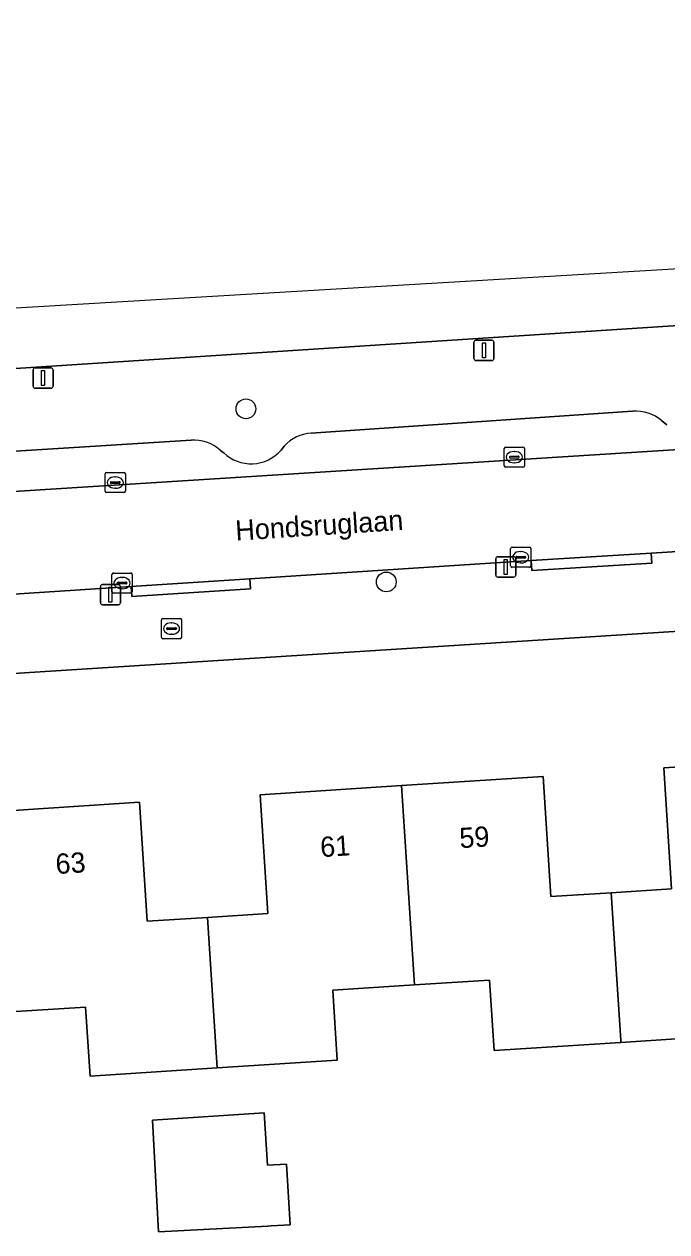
# Model space of a CAD drawing. Extents: x 159680 to 160786, y 387323 to 388340.
# Drawn here: x 160265.2 to 160297, y 388266.7 to 388326.4 of the extents above; entities that cross this region are included whole.
import ezdxf

# ---------------------------------------------------------------- set-up
doc = ezdxf.new("R2010")
doc.units = 0
for name, color, linetype in [('IMGEO_Boom', 7, 'Continuous'), ('IMGEO_Brandkraan', 7, 'Continuous'), ('IMGEO_Erf', 7, 'Continuous'), ('IMGEO_Groenvoorziening', 7, 'Continuous'), ('IMGEO_Kolk', 7, 'Continuous'), ('IMGEO_Lichtmast', 7, 'Continuous'), ('IMGEO_Openbare_ruimte_label', 7, 'Continuous'), ('IMGEO_Pand', 7, 'Continuous'), ('IMGEO_Pand_nummerreeks', 7, 'Continuous'), ('IMGEO_Parkeervlak_open', 7, 'Continuous'), ('IMGEO_Rijbaan_lokaal_open', 7, 'Continuous'), ('IMGEO_Rijbaan_regionaal_gesloten', 7, 'Continuous'), ('IMGEO_Voetpad_open', 7, 'Continuous')]:
    doc.layers.add(name, color=color, linetype=linetype)

msp = doc.modelspace()

# ---------------------------------------------------------------- linework, layer by layer
at = {"layer": 'IMGEO_Boom'}
for centre in [(160276.189, 388307.375), (160283.136, 388298.812)]:
    msp.add_circle(centre, 0.489, dxfattribs=at)
at = {"layer": 'IMGEO_Brandkraan'}
for p, q in [((160272.009, 388296.079), (160272.009, 388296.931)), ((160272.084, 388297.005), (160272.936, 388297.005)), ((160273.01, 388296.931), (160273.01, 388296.079)), ((160272.268, 388296.499), (160272.268, 388296.511)), ((160272.706, 388296.462), (160272.308, 388296.462)), ((160272.311, 388296.548), (160272.709, 388296.548)), ((160272.497, 388296.785), (160272.522, 388296.785)), ((160272.752, 388296.511), (160272.752, 388296.499)), ((160272.936, 388296.005), (160272.084, 388296.005)), ((160272.52, 388296.225), (160272.495, 388296.225))]:
    msp.add_line(p, q, dxfattribs=at)
for points in [[(160272.009, 388296.079), (160272.009, 388296.931)], [(160272.084, 388297.005), (160272.936, 388297.005)], [(160273.01, 388296.931), (160273.01, 388296.079)], [(160272.936, 388296.005), (160272.084, 388296.005)]]:
    msp.add_lwpolyline(points, dxfattribs=at)
for centre, radius, start, end in [((160272.086, 388296.929), 0.0765, 91.55205, 178.44795), ((160272.086, 388296.929), 0.0765, 91.55205, 178.44795), ((160272.934, 388296.929), 0.0765, 1.55205, 88.44795), ((160272.934, 388296.929), 0.0765, 1.55205, 88.44795), ((160272.308, 388296.508), 0.0403, 85.87752, 175.75265), ((160272.305, 388296.498), 0.0366, 178.93798, 274.71019), ((160272.709, 388296.505), 0.043, 264.86636, 352.45326), ((160272.713, 388296.51), 0.0386, 1.73085, 96.63898), ((160272.086, 388296.081), 0.0765, 181.55205, 268.44795), ((160272.086, 388296.081), 0.0765, 181.55205, 268.44795), ((160272.934, 388296.081), 0.0765, 271.55205, 358.44795), ((160272.934, 388296.081), 0.0765, 271.55205, 358.44795)]:
    msp.add_arc(centre, radius, start, end, dxfattribs=at)
for centre, major_axis, ratio, start_param, end_param in [((160272.496, 388296.505), (-0.387, 0.002), 0.722429, 4.712389, 7.853982), ((160272.521, 388296.505), (-0.39, 0.002), 0.717154, 1.570796, 4.712389)]:
    msp.add_ellipse(centre, major_axis=major_axis, ratio=ratio, start_param=start_param, end_param=end_param, dxfattribs=at)
at = {"layer": 'IMGEO_Erf'}
for points in [[(160392.653, 388302.487), (160387.915, 388302.12), (160149.004, 388286.929)], [(160263.905, 388287.458), (160270.915, 388287.911), (160271.295, 388282.023), (160274.288, 388282.216), (160277.278, 388282.409), (160276.899, 388288.288), (160283.9, 388288.739), (160290.902, 388289.191), (160291.285, 388283.245), (160294.272, 388283.437), (160297.26, 388283.63), (160296.874, 388289.608), (160303.915, 388290.062)], [(160300.719, 388276.418), (160294.749, 388276.033), (160288.478, 388275.628), (160288.253, 388279.117), (160284.535, 388278.877), (160280.488, 388278.616), (160280.711, 388275.15), (160274.767, 388274.767), (160268.474, 388274.361), (160268.254, 388277.779), (160264.545, 388277.54), (160264.77, 388274.05), (160260.84, 388273.796), (160254.799, 388273.406), (160248.574, 388273.005), (160248.348, 388276.507), (160244.543, 388276.261), (160240.583, 388276.006), (160240.806, 388272.544), (160234.801, 388272.156), (160228.663, 388271.76)]]:
    msp.add_lwpolyline(points, dxfattribs=at)
msp.add_lwpolyline([(160277.253, 388269.954), (160278.194, 388270.014), (160278.388, 388267.003), (160277.446, 388266.953), (160277.278, 388266.944), (160271.861, 388266.661), (160271.572, 388272.189), (160277.086, 388272.544)], close=True, dxfattribs=at)
at = {"layer": 'IMGEO_Groenvoorziening'}
for points in [[(160403.853, 388315.091), (160398.745, 388314.787), (160398.521, 388317.939), (160391.839, 388317.513), (160299.632, 388311.63), (160228.902, 388307.039), (160199.88, 388305.266), (160190.331, 388304.538)], [(160279.421, 388306.171), (160295.071, 388307.242), (160295.333, 388307.258)], [(160296.78, 388306.777), (160297.027, 388306.587)], [(160257.396, 388304.819), (160273.477, 388305.823)], [(160274.909, 388305.339), (160275.089, 388305.199)], [(160277.929, 388305.333), (160278.088, 388305.53)]]:
    msp.add_lwpolyline(points, dxfattribs=at)
for centre, radius, start, end in [((160295.491, 388305.315), 1.95, 48.59076, 94.6344), ((160273.633, 388303.923), 1.906, 47.96879, 94.68185), ((160279.517, 388304.265), 1.908, 92.87476, 138.48827), ((160276.445, 388306.62), 1.964, 226.34217, 319.06061)]:
    msp.add_arc(centre, radius, start, end, dxfattribs=at)
at = {"layer": 'IMGEO_Kolk'}
for p, q in [((160288.977, 388304.56), (160288.977, 388305.412)), ((160289.052, 388305.486), (160289.904, 388305.486)), ((160289.465, 388305.266), (160289.49, 388305.266)), ((160289.978, 388305.412), (160289.978, 388304.56)), ((160289.236, 388304.98), (160289.236, 388304.992)), ((160289.674, 388304.943), (160289.276, 388304.943)), ((160289.279, 388305.029), (160289.677, 388305.029)), ((160289.488, 388304.706), (160289.463, 388304.706)), ((160289.72, 388304.992), (160289.72, 388304.98)), ((160269.221, 388303.303), (160269.221, 388304.155)), ((160269.296, 388304.229), (160270.148, 388304.229)), ((160269.709, 388304.009), (160269.734, 388304.009)), ((160270.222, 388304.155), (160270.222, 388303.303)), ((160289.904, 388304.486), (160289.052, 388304.486)), ((160269.48, 388303.723), (160269.48, 388303.735)), ((160269.918, 388303.686), (160269.52, 388303.686)), ((160269.523, 388303.772), (160269.921, 388303.772)), ((160269.732, 388303.449), (160269.707, 388303.449)), ((160269.964, 388303.735), (160269.964, 388303.723)), ((160270.148, 388303.229), (160269.296, 388303.229)), ((160289.295, 388299.609), (160289.295, 388300.461)), ((160289.37, 388300.535), (160290.222, 388300.535)), ((160290.296, 388300.461), (160290.296, 388299.609)), ((160289.554, 388300.029), (160289.554, 388300.041)), ((160289.992, 388299.992), (160289.594, 388299.992)), ((160289.597, 388300.078), (160289.995, 388300.078)), ((160289.783, 388300.315), (160289.808, 388300.315)), ((160290.038, 388300.041), (160290.038, 388300.029)), ((160269.634, 388299.254), (160270.486, 388299.254)), ((160290.222, 388299.535), (160289.37, 388299.535)), ((160289.806, 388299.755), (160289.781, 388299.755)), ((160269.559, 388298.328), (160269.559, 388299.18)), ((160269.818, 388298.748), (160269.818, 388298.76)), ((160270.256, 388298.711), (160269.858, 388298.711)), ((160269.861, 388298.797), (160270.259, 388298.797)), ((160270.047, 388299.034), (160270.072, 388299.034)), ((160270.302, 388298.76), (160270.302, 388298.748)), ((160270.56, 388299.18), (160270.56, 388298.328)), ((160270.486, 388298.254), (160269.634, 388298.254)), ((160270.07, 388298.474), (160270.045, 388298.474))]:
    msp.add_line(p, q, dxfattribs=at)
for points in [[(160288.977, 388304.56), (160288.977, 388305.412)], [(160289.052, 388305.486), (160289.904, 388305.486)], [(160289.978, 388305.412), (160289.978, 388304.56)], [(160269.221, 388303.303), (160269.221, 388304.155)], [(160269.296, 388304.229), (160270.148, 388304.229)], [(160270.222, 388304.155), (160270.222, 388303.303)], [(160289.904, 388304.486), (160289.052, 388304.486)], [(160270.148, 388303.229), (160269.296, 388303.229)], [(160289.295, 388299.609), (160289.295, 388300.461)], [(160289.37, 388300.535), (160290.222, 388300.535)], [(160290.296, 388300.461), (160290.296, 388299.609)], [(160269.634, 388299.254), (160270.486, 388299.254)], [(160290.222, 388299.535), (160289.37, 388299.535)], [(160269.559, 388298.328), (160269.559, 388299.18)], [(160270.56, 388299.18), (160270.56, 388298.328)], [(160270.486, 388298.254), (160269.634, 388298.254)]]:
    msp.add_lwpolyline(points, dxfattribs=at)
for centre, radius, start, end in [((160289.054, 388305.41), 0.0765, 91.55205, 178.44795), ((160289.054, 388305.41), 0.0765, 91.55205, 178.44795), ((160289.902, 388305.41), 0.0765, 1.55205, 88.44795), ((160289.902, 388305.41), 0.0765, 1.55205, 88.44795), ((160289.276, 388304.989), 0.0403, 85.87752, 175.75265), ((160289.273, 388304.979), 0.0366, 178.93798, 274.71019), ((160289.677, 388304.986), 0.043, 264.86636, 352.45326), ((160289.681, 388304.991), 0.0386, 1.73085, 96.63898), ((160269.298, 388304.153), 0.0765, 91.55205, 178.44795), ((160269.298, 388304.153), 0.0765, 91.55205, 178.44795), ((160270.146, 388304.153), 0.0765, 1.55205, 88.44795), ((160270.146, 388304.153), 0.0765, 1.55205, 88.44795), ((160289.054, 388304.562), 0.0765, 181.55205, 268.44795), ((160289.054, 388304.562), 0.0765, 181.55205, 268.44795), ((160289.902, 388304.562), 0.0765, 271.55205, 358.44795), ((160289.902, 388304.562), 0.0765, 271.55205, 358.44795), ((160269.52, 388303.732), 0.0403, 85.87752, 175.75265), ((160269.517, 388303.722), 0.0366, 178.93798, 274.71019), ((160269.921, 388303.729), 0.043, 264.86636, 352.45326), ((160269.925, 388303.734), 0.0386, 1.73085, 96.63898), ((160269.298, 388303.305), 0.0765, 181.55205, 268.44795), ((160269.298, 388303.305), 0.0765, 181.55205, 268.44795), ((160270.146, 388303.305), 0.0765, 271.55205, 358.44795), ((160270.146, 388303.305), 0.0765, 271.55205, 358.44795), ((160289.372, 388300.459), 0.0765, 91.55205, 178.44795), ((160289.372, 388300.459), 0.0765, 91.55205, 178.44795), ((160290.22, 388300.459), 0.0765, 1.55205, 88.44795), ((160290.22, 388300.459), 0.0765, 1.55205, 88.44795), ((160289.594, 388300.038), 0.0403, 85.87752, 175.75265), ((160289.591, 388300.028), 0.0366, 178.93798, 274.71019), ((160289.995, 388300.035), 0.043, 264.86636, 352.45326), ((160289.999, 388300.04), 0.0386, 1.73085, 96.63898), ((160269.636, 388299.178), 0.0765, 91.55205, 178.44795), ((160269.636, 388299.178), 0.0765, 91.55205, 178.44795), ((160270.484, 388299.178), 0.0765, 1.55205, 88.44795), ((160270.484, 388299.178), 0.0765, 1.55205, 88.44795), ((160289.372, 388299.611), 0.0765, 181.55205, 268.44795), ((160289.372, 388299.611), 0.0765, 181.55205, 268.44795), ((160290.22, 388299.611), 0.0765, 271.55205, 358.44795), ((160290.22, 388299.611), 0.0765, 271.55205, 358.44795), ((160269.858, 388298.757), 0.0403, 85.87752, 175.75265), ((160269.855, 388298.747), 0.0366, 178.93798, 274.71019), ((160270.259, 388298.754), 0.043, 264.86636, 352.45326), ((160270.263, 388298.759), 0.0386, 1.73085, 96.63898), ((160269.636, 388298.33), 0.0765, 181.55205, 268.44795), ((160269.636, 388298.33), 0.0765, 181.55205, 268.44795), ((160270.484, 388298.33), 0.0765, 271.55205, 358.44795), ((160270.484, 388298.33), 0.0765, 271.55205, 358.44795)]:
    msp.add_arc(centre, radius, start, end, dxfattribs=at)
for centre, major_axis, ratio, start_param, end_param in [((160289.464, 388304.986), (-0.387, 0.002), 0.722429, 4.712389, 7.853982), ((160289.489, 388304.986), (-0.39, 0.002), 0.717154, 1.570796, 4.712389), ((160269.708, 388303.729), (-0.387, 0.002), 0.722429, 4.712389, 7.853982), ((160269.733, 388303.729), (-0.39, 0.002), 0.717154, 1.570796, 4.712389), ((160289.782, 388300.035), (-0.387, 0.002), 0.722429, 4.712389, 7.853982), ((160289.807, 388300.035), (-0.39, 0.002), 0.717154, 1.570796, 4.712389), ((160270.046, 388298.754), (-0.387, 0.002), 0.722429, 4.712389, 7.853982), ((160270.071, 388298.754), (-0.39, 0.002), 0.717154, 1.570796, 4.712389)]:
    msp.add_ellipse(centre, major_axis=major_axis, ratio=ratio, start_param=start_param, end_param=end_param, dxfattribs=at)
at = {"layer": 'IMGEO_Lichtmast'}
for p, q in [((160287.476, 388309.866), (160287.476, 388310.666)), ((160287.476, 388310.666), (160287.476, 388309.866)), ((160287.576, 388310.766), (160288.366, 388310.766)), ((160288.366, 388310.766), (160287.576, 388310.766)), ((160288.466, 388310.666), (160288.466, 388309.866)), ((160288.466, 388309.866), (160288.466, 388310.666)), ((160265.755, 388309.397), (160266.545, 388309.397)), ((160266.545, 388309.397), (160265.755, 388309.397)), ((160288.366, 388309.766), (160287.576, 388309.766)), ((160287.576, 388309.766), (160288.366, 388309.766)), ((160265.655, 388308.497), (160265.655, 388309.297)), ((160265.655, 388309.297), (160265.655, 388308.497)), ((160266.645, 388309.297), (160266.645, 388308.497)), ((160266.645, 388308.497), (160266.645, 388309.297)), ((160266.545, 388308.397), (160265.755, 388308.397)), ((160265.755, 388308.397), (160266.545, 388308.397)), ((160288.553, 388299.154), (160288.553, 388299.954)), ((160288.553, 388299.954), (160288.553, 388299.154)), ((160288.653, 388300.054), (160289.443, 388300.054)), ((160289.443, 388300.054), (160288.653, 388300.054)), ((160289.543, 388299.954), (160289.543, 388299.154)), ((160289.543, 388299.154), (160289.543, 388299.954)), ((160269.088, 388298.684), (160269.878, 388298.684)), ((160269.878, 388298.684), (160269.088, 388298.684)), ((160289.443, 388299.054), (160288.653, 388299.054)), ((160288.653, 388299.054), (160289.443, 388299.054)), ((160268.988, 388297.784), (160268.988, 388298.584)), ((160268.988, 388298.584), (160268.988, 388297.784)), ((160269.978, 388298.584), (160269.978, 388297.784)), ((160269.978, 388297.784), (160269.978, 388298.584)), ((160269.878, 388297.684), (160269.088, 388297.684)), ((160269.088, 388297.684), (160269.878, 388297.684))]:
    msp.add_line(p, q, dxfattribs=at)
for points in [[(160287.896, 388310.641), (160288.046, 388310.641), (160288.046, 388309.891), (160287.896, 388309.891), (160287.896, 388310.641)], [(160266.075, 388309.272), (160266.225, 388309.272), (160266.225, 388308.522), (160266.075, 388308.522), (160266.075, 388309.272)], [(160288.973, 388299.929), (160289.123, 388299.929), (160289.123, 388299.179), (160288.973, 388299.179), (160288.973, 388299.929)], [(160269.408, 388298.559), (160269.558, 388298.559), (160269.558, 388297.809), (160269.408, 388297.809), (160269.408, 388298.559)]]:
    msp.add_lwpolyline(points, dxfattribs=at)
for centre, start, end in [((160287.576, 388310.666), 90, 180), ((160287.576, 388310.666), 90, 180), ((160288.366, 388310.666), 0, 90), ((160288.366, 388310.666), 360, 90), ((160265.755, 388309.297), 90, 180), ((160265.755, 388309.297), 90, 180), ((160266.545, 388309.297), 0, 90), ((160266.545, 388309.297), 360, 90), ((160287.576, 388309.866), 180, 270), ((160287.576, 388309.866), 180, 270), ((160288.366, 388309.866), 270, 0), ((160288.366, 388309.866), 270, 0), ((160265.755, 388308.497), 180, 270), ((160265.755, 388308.497), 180, 270), ((160266.545, 388308.497), 270, 0), ((160266.545, 388308.497), 270, 0), ((160288.653, 388299.954), 90, 180), ((160288.653, 388299.954), 90, 180), ((160289.443, 388299.954), 0, 90), ((160289.443, 388299.954), 360, 90), ((160269.088, 388298.584), 90, 180), ((160269.088, 388298.584), 90, 180), ((160269.878, 388298.584), 0, 90), ((160269.878, 388298.584), 360, 90), ((160288.653, 388299.154), 180, 270), ((160288.653, 388299.154), 180, 270), ((160289.443, 388299.154), 270, 0), ((160289.443, 388299.154), 270, 0), ((160269.088, 388297.784), 180, 270), ((160269.088, 388297.784), 180, 270), ((160269.878, 388297.784), 270, 0), ((160269.878, 388297.784), 270, 0)]:
    msp.add_arc(centre, 0.1, start, end, dxfattribs=at)
at = {"layer": 'IMGEO_Pand'}
for points in [[(160294.749, 388276.033), (160300.719, 388276.418), (160300.494, 388279.916), (160304.55, 388280.177), (160303.915, 388290.062), (160296.874, 388289.608), (160297.26, 388283.63), (160294.272, 388283.437), (160294.742, 388276.15)], [(160294.742, 388276.15), (160294.272, 388283.437), (160291.285, 388283.245), (160290.902, 388289.191), (160283.9, 388288.739), (160284.535, 388278.877), (160288.253, 388279.117), (160288.478, 388275.628), (160294.749, 388276.033)], [(160283.9, 388288.739), (160276.899, 388288.288), (160277.278, 388282.409), (160274.288, 388282.216), (160274.767, 388274.767), (160280.711, 388275.15), (160280.488, 388278.616), (160284.535, 388278.877)], [(160274.288, 388282.216), (160271.295, 388282.023), (160270.915, 388287.911), (160263.905, 388287.458), (160264.545, 388277.54), (160268.254, 388277.779), (160268.474, 388274.361), (160274.767, 388274.767)], [(160277.278, 388266.944), (160277.446, 388266.953), (160278.388, 388267.003), (160278.194, 388270.014), (160277.253, 388269.954), (160277.086, 388272.544), (160271.572, 388272.189), (160271.861, 388266.661)]]:
    msp.add_lwpolyline(points, close=True, dxfattribs=at)
at = {"layer": 'IMGEO_Parkeervlak_open'}
for points in [[(160210.086, 388299.838), (160388.023, 388311.077)], [(160295.333, 388307.258), (160295.071, 388307.242), (160279.421, 388306.171)], [(160297.027, 388306.587), (160296.78, 388306.777)], [(160273.477, 388305.823), (160257.396, 388304.819)], [(160275.089, 388305.199), (160274.909, 388305.339)], [(160278.088, 388305.53), (160277.929, 388305.333)]]:
    msp.add_lwpolyline(points, dxfattribs=at)
for centre, radius, start, end in [((160295.491, 388305.315), 1.95, 48.59076, 94.6344), ((160273.633, 388303.923), 1.906, 47.96879, 94.68185), ((160279.517, 388304.265), 1.908, 92.87476, 138.48827), ((160276.445, 388306.62), 1.964, 226.34217, 319.06061)]:
    msp.add_arc(centre, radius, start, end, dxfattribs=at)
at = {"layer": 'IMGEO_Rijbaan_lokaal_open'}
for points in [[(160388.023, 388311.077), (160210.086, 388299.838)], [(160229.966, 388295.933), (160237.141, 388296.403), (160250.304, 388297.264), (160256.611, 388297.677), (160270.514, 388298.586), (160276.38, 388298.97), (160286.005, 388299.6), (160290.306, 388299.87), (160296.254, 388300.242), (160309.583, 388301.078), (160314.112, 388301.362), (160324.411, 388302.007), (160331.256, 388302.447), (160344.159, 388303.276), (160351.061, 388303.719), (160359.886, 388304.286)]]:
    msp.add_lwpolyline(points, dxfattribs=at)
at = {"layer": 'IMGEO_Rijbaan_regionaal_gesloten'}
msp.add_lwpolyline([(160501.903, 388326.406), (160464.969, 388324.217), (160400.618, 388320.403), (160179.61, 388307.304), (160156.741, 388302.704), (160156.907, 388300.87), (160169.61, 388302.543), (160171.517, 388302.732), (160176.02, 388303.18), (160176.583, 388303.235), (160185.514, 388304.143), (160190.331, 388304.538), (160199.88, 388305.266), (160228.902, 388307.039), (160299.632, 388311.63), (160391.839, 388317.513), (160398.521, 388317.939), (160398.79, 388317.956), (160402.897, 388318.218), (160407.722, 388318.526), (160501.988, 388324.54), (160501.903, 388326.406)], dxfattribs=at)
at = {"layer": 'IMGEO_Voetpad_open'}
for points in [[(160145.289, 388286.762), (160149.004, 388286.929), (160387.915, 388302.12)], [(160309.583, 388301.078), (160296.254, 388300.242), (160296.283, 388299.743), (160290.335, 388299.37), (160290.306, 388299.87), (160286.005, 388299.6), (160276.38, 388298.97), (160276.411, 388298.471), (160270.545, 388298.087), (160270.514, 388298.586), (160256.611, 388297.677), (160256.642, 388297.178), (160250.335, 388296.765), (160250.304, 388297.264), (160237.141, 388296.403), (160237.171, 388295.904), (160229.996, 388295.434)]]:
    msp.add_lwpolyline(points, dxfattribs=at)
for points in [[(160296.254, 388300.242), (160290.306, 388299.87), (160290.335, 388299.37), (160296.283, 388299.743)], [(160276.38, 388298.97), (160270.514, 388298.586), (160270.545, 388298.087), (160276.411, 388298.471)]]:
    msp.add_lwpolyline(points, close=True, dxfattribs=at)

# ---------------------------------------------------------------- texts
at = {"layer": 'IMGEO_Openbare_ruimte_label'}
msp.add_text('Hondsruglaan', height=1, rotation=3.66925, dxfattribs=at).set_placement((160275.697, 388300.854))
at = {"layer": 'IMGEO_Pand_nummerreeks'}
for s, rotation, p in [('59', 3.68968, (160286.788, 388285.639)), ('61', 3.68968, (160279.899, 388285.195)), ('63', 3.69388, (160266.797, 388284.359))]:
    msp.add_text(s, height=1, rotation=rotation, dxfattribs=at).set_placement(p)

doc.saveas('drawing.dxf')
